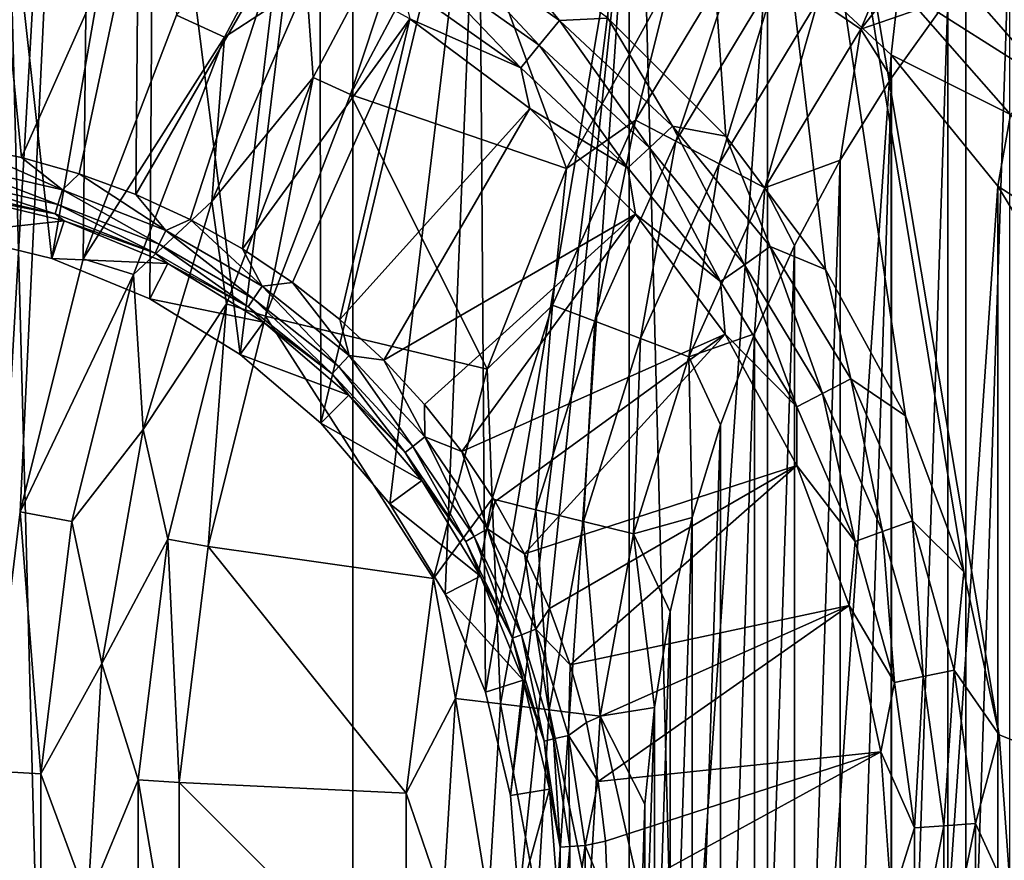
# Model space of a CAD drawing. Header units: millimetres. Extents: x -60 to 60, y -60 to 60.
# Tile 287 of 367: x 43.27 to 46.19, y 0.12 to 2.61. Entities that reach past the tile are written whole.
import ezdxf

# ---------------------------------------------------------------- set-up
doc = ezdxf.new("R2010")
doc.units = ezdxf.units.MM
doc.header["$LTSCALE"] = 81.481481
for name, color, linetype in [('130', 7, 'CONTINUOUS'), ('136', 7, 'CONTINUOUS'), ('159', 7, 'CONTINUOUS'), ('165', 7, 'CONTINUOUS'), ('209', 7, 'CONTINUOUS'), ('229', 7, 'CONTINUOUS'), ('244', 7, 'CONTINUOUS'), ('257', 7, 'CONTINUOUS'), ('295', 7, 'CONTINUOUS'), ('301', 7, 'CONTINUOUS'), ('42', 7, 'CONTINUOUS'), ('5', 7, 'CONTINUOUS'), ('87', 7, 'CONTINUOUS')]:
    doc.layers.add(name, color=color, linetype=linetype)

msp = doc.modelspace()

# ---------------------------------------------------------------- linework, layer by layer
at = {"layer": '130', "color": 7, "linetype": 'Continuous', "true_color": 0xf5f5f5}
for points in [[(43.2784, 2.2009, 1.0134), (43.1917, 3.072, 1.8536), (43.1041, 2.2355, 1.0134), (43.2784, 2.2009, 1.0134)], [(43.6244, 2.9778, 1.8536), (43.1917, 3.072, 1.8536), (43.2784, 2.2009, 1.0134), (43.6244, 2.9778, 1.8536)], [(43.4494, 2.1526, 1.0134), (43.6244, 2.9778, 1.8536), (43.2784, 2.2009, 1.0134), (43.4494, 2.1526, 1.0134)], [(43.6162, 2.0911, 1.0134), (43.6244, 2.9778, 1.8536), (43.4494, 2.1526, 1.0134), (43.6162, 2.0911, 1.0134)], [(44.0393, 2.8231, 1.8536), (43.6244, 2.9778, 1.8536), (43.6162, 2.0911, 1.0134), (44.0393, 2.8231, 1.8536)], [(43.7776, 2.0167, 1.0134), (44.0393, 2.8231, 1.8536), (43.6162, 2.0911, 1.0134), (43.7776, 2.0167, 1.0134)], [(43.9326, 1.9299, 1.0134), (44.0393, 2.8231, 1.8536), (43.7776, 2.0167, 1.0134), (43.9326, 1.9299, 1.0134)], [(44.4279, 2.6109, 1.8536), (44.0393, 2.8231, 1.8536), (43.9326, 1.9299, 1.0134), (44.4279, 2.6109, 1.8536)], [(44.0804, 1.8311, 1.0134), (44.4279, 2.6109, 1.8536), (43.9326, 1.9299, 1.0134), (44.0804, 1.8311, 1.0134)], [(44.22, 1.7211, 1.0134), (44.4279, 2.6109, 1.8536), (44.0804, 1.8311, 1.0134), (44.22, 1.7211, 1.0134)], [(44.7824, 2.3455, 1.8536), (44.4279, 2.6109, 1.8536), (44.22, 1.7211, 1.0134), (44.7824, 2.3455, 1.8536)], [(44.3505, 1.6005, 1.0134), (44.7824, 2.3455, 1.8536), (44.22, 1.7211, 1.0134), (44.3505, 1.6005, 1.0134)], [(45.0955, 2.0324, 1.8536), (44.7824, 2.3455, 1.8536), (44.3505, 1.6005, 1.0134), (45.0955, 2.0324, 1.8536)], [(44.4711, 1.47, 1.0134), (45.0955, 2.0324, 1.8536), (44.3505, 1.6005, 1.0134), (44.4711, 1.47, 1.0134)], [(44.5811, 1.3304, 1.0134), (45.0955, 2.0324, 1.8536), (44.4711, 1.47, 1.0134), (44.5811, 1.3304, 1.0134)], [(45.3609, 1.6779, 1.8536), (45.0955, 2.0324, 1.8536), (44.5811, 1.3304, 1.0134), (45.3609, 1.6779, 1.8536)], [(44.6799, 1.1826, 1.0134), (45.3609, 1.6779, 1.8536), (44.5811, 1.3304, 1.0134), (44.6799, 1.1826, 1.0134)], [(44.7667, 1.0276, 1.0134), (45.3609, 1.6779, 1.8536), (44.6799, 1.1826, 1.0134), (44.7667, 1.0276, 1.0134)], [(45.5731, 1.2893, 1.8536), (45.3609, 1.6779, 1.8536), (44.7667, 1.0276, 1.0134), (45.5731, 1.2893, 1.8536)], [(44.8411, 0.8662, 1.0134), (45.5731, 1.2893, 1.8536), (44.7667, 1.0276, 1.0134), (44.8411, 0.8662, 1.0134)], [(44.9026, 0.6994, 1.0134), (45.5731, 1.2893, 1.8536), (44.8411, 0.8662, 1.0134), (44.9026, 0.6994, 1.0134)], [(45.7278, 0.8744, 1.8536), (45.5731, 1.2893, 1.8536), (44.9026, 0.6994, 1.0134), (45.7278, 0.8744, 1.8536)], [(44.9509, 0.5284, 1.0134), (45.7278, 0.8744, 1.8536), (44.9026, 0.6994, 1.0134), (44.9509, 0.5284, 1.0134)], [(44.9855, 0.3541, 1.0134), (45.7278, 0.8744, 1.8536), (44.9509, 0.5284, 1.0134), (44.9855, 0.3541, 1.0134)], [(45.822, 0.4417, 1.8536), (45.7278, 0.8744, 1.8536), (44.9855, 0.3541, 1.0134), (45.822, 0.4417, 1.8536)], [(45.0064, 0.1776, 1.0134), (45.822, 0.4417, 1.8536), (44.9855, 0.3541, 1.0134), (45.0064, 0.1776, 1.0134)], [(45.0134, 0, 1.0134), (45.822, 0.4417, 1.8536), (45.0064, 0.1776, 1.0134), (45.0134, 0, 1.0134)], [(45.8536, 0, 1.8536), (45.822, 0.4417, 1.8536), (45.0134, 0, 1.0134), (45.8536, 0, 1.8536)]]:
    msp.add_3dface(points, dxfattribs=at)
at = {"layer": '136', "color": 7, "linetype": 'Continuous', "true_color": 0xf5f5f5}
for points in [[(43.0812, 2.0911, 0.6729), (43.0629, 1.9754, -3.8), (43.4042, 2.0135, 0.6729), (43.0812, 2.0911, 0.6729)], [(43.0629, 1.9754, -3.8), (43.368, 1.9021, -3.8), (43.4042, 2.0135, 0.6729), (43.0629, 1.9754, -3.8)], [(43.4042, 2.0135, 0.6729), (43.368, 1.9021, -3.8), (43.7112, 1.8864, 0.6729), (43.4042, 2.0135, 0.6729)], [(43.368, 1.9021, -3.8), (43.658, 1.782, -3.8), (43.7112, 1.8864, 0.6729), (43.368, 1.9021, -3.8)], [(43.7112, 1.8864, 0.6729), (43.658, 1.782, -3.8), (43.9944, 1.7128, 0.6729), (43.7112, 1.8864, 0.6729)], [(43.658, 1.782, -3.8), (43.9256, 1.618, -3.8), (43.9944, 1.7128, 0.6729), (43.658, 1.782, -3.8)], [(43.9944, 1.7128, 0.6729), (43.9256, 1.618, -3.8), (44.247, 1.497, 0.6729), (43.9944, 1.7128, 0.6729)], [(43.9256, 1.618, -3.8), (44.1642, 1.4142, -3.8), (44.247, 1.497, 0.6729), (43.9256, 1.618, -3.8)], [(44.247, 1.497, 0.6729), (44.1642, 1.4142, -3.8), (44.4628, 1.2444, 0.6729), (44.247, 1.497, 0.6729)], [(44.1642, 1.4142, -3.8), (44.368, 1.1756, -3.8), (44.4628, 1.2444, 0.6729), (44.1642, 1.4142, -3.8)], [(44.4628, 1.2444, 0.6729), (44.368, 1.1756, -3.8), (44.6364, 0.9612, 0.6729), (44.4628, 1.2444, 0.6729)], [(44.368, 1.1756, -3.8), (44.532, 0.908, -3.8), (44.6364, 0.9612, 0.6729), (44.368, 1.1756, -3.8)], [(44.6364, 0.9612, 0.6729), (44.532, 0.908, -3.8), (44.7635, 0.6542, 0.6729), (44.6364, 0.9612, 0.6729)], [(44.532, 0.908, -3.8), (44.6521, 0.618, -3.8), (44.7635, 0.6542, 0.6729), (44.532, 0.908, -3.8)], [(44.6521, 0.618, -3.8), (44.7254, 0.3129, -3.8), (44.7635, 0.6542, 0.6729), (44.6521, 0.618, -3.8)], [(44.7635, 0.6542, 0.6729), (44.7254, 0.3129, -3.8), (44.8411, 0.3312, 0.6729), (44.7635, 0.6542, 0.6729)], [(44.7254, 0.3129, -3.8), (44.75, 0, -3.8), (44.8411, 0.3312, 0.6729), (44.7254, 0.3129, -3.8)], [(44.8411, 0.3312, 0.6729), (44.75, 0, -3.8), (44.8671, 0, 0.6729), (44.8411, 0.3312, 0.6729)]]:
    msp.add_3dface(points, dxfattribs=at)
at = {"layer": '159', "color": 7, "linetype": 'Continuous', "true_color": 0xf5f5f5}
for points in [[(44.8702, 2.606, 1.9904), (44.6189, 2.9084, 2), (44.4956, 2.8705, 1.9904), (44.8702, 2.606, 1.9904)], [(45.0138, 2.6128, 2), (44.6189, 2.9084, 2), (44.8702, 2.606, 1.9904), (45.0138, 2.6128, 2)], [(44.8109, 2.5332, 1.9619), (44.4956, 2.8705, 1.9904), (44.4468, 2.7903, 1.9619), (44.8109, 2.5332, 1.9619)], [(44.8702, 2.606, 1.9904), (44.4956, 2.8705, 1.9904), (44.8109, 2.5332, 1.9619), (44.8702, 2.606, 1.9904)], [(44.7563, 2.4661, 1.9156), (44.4468, 2.7903, 1.9619), (44.4018, 2.7163, 1.9156), (44.7563, 2.4661, 1.9156)], [(44.8109, 2.5332, 1.9619), (44.4468, 2.7903, 1.9619), (44.7563, 2.4661, 1.9156), (44.8109, 2.5332, 1.9619)], [(44.4279, 2.6109, 1.8536), (44.7563, 2.4661, 1.9156), (44.4018, 2.7163, 1.9156), (44.4279, 2.6109, 1.8536)], [(44.4279, 2.6109, 1.8536), (44.7824, 2.3455, 1.8536), (44.7563, 2.4661, 1.9156), (44.4279, 2.6109, 1.8536)], [(45.1367, 2.229, 1.9619), (44.8702, 2.606, 1.9904), (44.8109, 2.5332, 1.9619), (45.1367, 2.229, 1.9619)], [(45.2053, 2.2931, 1.9904), (45.0138, 2.6128, 2), (44.8702, 2.606, 1.9904), (45.2053, 2.2931, 1.9904)], [(45.2053, 2.2931, 1.9904), (44.8702, 2.606, 1.9904), (45.1367, 2.229, 1.9619), (45.2053, 2.2931, 1.9904)], [(45.3627, 2.264, 2), (45.0138, 2.6128, 2), (45.2053, 2.2931, 1.9904), (45.3627, 2.264, 2)], [(45.0734, 2.1699, 1.9156), (44.8109, 2.5332, 1.9619), (44.7563, 2.4661, 1.9156), (45.0734, 2.1699, 1.9156)], [(45.1367, 2.229, 1.9619), (44.8109, 2.5332, 1.9619), (45.0734, 2.1699, 1.9156), (45.1367, 2.229, 1.9619)], [(44.7824, 2.3455, 1.8536), (45.0734, 2.1699, 1.9156), (44.7563, 2.4661, 1.9156), (44.7824, 2.3455, 1.8536)], [(44.7824, 2.3455, 1.8536), (45.0955, 2.0324, 1.8536), (45.0734, 2.1699, 1.9156), (44.7824, 2.3455, 1.8536)], [(45.418, 1.8833, 1.9619), (45.2053, 2.2931, 1.9904), (45.1367, 2.229, 1.9619), (45.418, 1.8833, 1.9619)], [(45.4947, 1.9374, 1.9904), (45.3627, 2.264, 2), (45.2053, 2.2931, 1.9904), (45.4947, 1.9374, 1.9904)], [(45.4947, 1.9374, 1.9904), (45.2053, 2.2931, 1.9904), (45.418, 1.8833, 1.9619), (45.4947, 1.9374, 1.9904)], [(45.6583, 1.8691, 2), (45.3627, 2.264, 2), (45.4947, 1.9374, 1.9904), (45.6583, 1.8691, 2)], [(45.3473, 1.8334, 1.9156), (45.1367, 2.229, 1.9619), (45.0734, 2.1699, 1.9156), (45.3473, 1.8334, 1.9156)], [(45.418, 1.8833, 1.9619), (45.1367, 2.229, 1.9619), (45.3473, 1.8334, 1.9156), (45.418, 1.8833, 1.9619)], [(45.0955, 2.0324, 1.8536), (45.3473, 1.8334, 1.9156), (45.0734, 2.1699, 1.9156), (45.0955, 2.0324, 1.8536)], [(45.0955, 2.0324, 1.8536), (45.3609, 1.6779, 1.8536), (45.3473, 1.8334, 1.9156), (45.0955, 2.0324, 1.8536)], [(45.6495, 1.5024, 1.9619), (45.4947, 1.9374, 1.9904), (45.418, 1.8833, 1.9619), (45.6495, 1.5024, 1.9619)], [(45.7329, 1.5456, 1.9904), (45.6583, 1.8691, 2), (45.4947, 1.9374, 1.9904), (45.7329, 1.5456, 1.9904)], [(45.7329, 1.5456, 1.9904), (45.4947, 1.9374, 1.9904), (45.6495, 1.5024, 1.9619), (45.7329, 1.5456, 1.9904)], [(45.5727, 1.4626, 1.9156), (45.418, 1.8833, 1.9619), (45.3473, 1.8334, 1.9156), (45.5727, 1.4626, 1.9156)], [(45.6495, 1.5024, 1.9619), (45.418, 1.8833, 1.9619), (45.5727, 1.4626, 1.9156), (45.6495, 1.5024, 1.9619)], [(45.8947, 1.4362, 2), (45.6583, 1.8691, 2), (45.7329, 1.5456, 1.9904), (45.8947, 1.4362, 2)], [(45.3609, 1.6779, 1.8536), (45.5727, 1.4626, 1.9156), (45.3473, 1.8334, 1.9156), (45.3609, 1.6779, 1.8536)], [(45.3609, 1.6779, 1.8536), (45.5731, 1.2893, 1.8536), (45.5727, 1.4626, 1.9156), (45.3609, 1.6779, 1.8536)], [(45.8271, 1.0936, 1.9619), (45.7329, 1.5456, 1.9904), (45.6495, 1.5024, 1.9619), (45.8271, 1.0936, 1.9619)], [(45.9156, 1.125, 1.9904), (45.8947, 1.4362, 2), (45.7329, 1.5456, 1.9904), (45.9156, 1.125, 1.9904)], [(45.9156, 1.125, 1.9904), (45.7329, 1.5456, 1.9904), (45.8271, 1.0936, 1.9619), (45.9156, 1.125, 1.9904)], [(45.7456, 1.0646, 1.9156), (45.6495, 1.5024, 1.9619), (45.5727, 1.4626, 1.9156), (45.7456, 1.0646, 1.9156)], [(45.8271, 1.0936, 1.9619), (45.6495, 1.5024, 1.9619), (45.7456, 1.0646, 1.9156), (45.8271, 1.0936, 1.9619)], [(45.5731, 1.2893, 1.8536), (45.7456, 1.0646, 1.9156), (45.5727, 1.4626, 1.9156), (45.5731, 1.2893, 1.8536)], [(46.0671, 0.974, 2), (45.8947, 1.4362, 2), (45.9156, 1.125, 1.9904), (46.0671, 0.974, 2)], [(45.5731, 1.2893, 1.8536), (45.7278, 0.8744, 1.8536), (45.7456, 1.0646, 1.9156), (45.5731, 1.2893, 1.8536)], [(45.9474, 0.6644, 1.9619), (45.9156, 1.125, 1.9904), (45.8271, 1.0936, 1.9619), (45.9474, 0.6644, 1.9619)], [(46.0393, 0.6835, 1.9904), (46.0671, 0.974, 2), (45.9156, 1.125, 1.9904), (46.0393, 0.6835, 1.9904)], [(46.0393, 0.6835, 1.9904), (45.9156, 1.125, 1.9904), (45.9474, 0.6644, 1.9619), (46.0393, 0.6835, 1.9904)], [(45.8627, 0.6468, 1.9156), (45.8271, 1.0936, 1.9619), (45.7456, 1.0646, 1.9156), (45.8627, 0.6468, 1.9156)], [(45.9474, 0.6644, 1.9619), (45.8271, 1.0936, 1.9619), (45.8627, 0.6468, 1.9156), (45.9474, 0.6644, 1.9619)], [(45.7278, 0.8744, 1.8536), (45.8627, 0.6468, 1.9156), (45.7456, 1.0646, 1.9156), (45.7278, 0.8744, 1.8536)], [(46.1719, 0.492, 2), (46.0671, 0.974, 2), (46.0393, 0.6835, 1.9904), (46.1719, 0.492, 2)], [(45.7278, 0.8744, 1.8536), (45.822, 0.4417, 1.8536), (45.8627, 0.6468, 1.9156), (45.7278, 0.8744, 1.8536)], [(46.0081, 0.2229, 1.9619), (46.0393, 0.6835, 1.9904), (45.9474, 0.6644, 1.9619), (46.0081, 0.2229, 1.9619)], [(46.1017, 0.2293, 1.9904), (46.0393, 0.6835, 1.9904), (46.0081, 0.2229, 1.9619), (46.1017, 0.2293, 1.9904)], [(46.1017, 0.2293, 1.9904), (46.1719, 0.492, 2), (46.0393, 0.6835, 1.9904), (46.1017, 0.2293, 1.9904)], [(45.822, 0.4417, 1.8536), (45.9217, 0.217, 1.9156), (45.8627, 0.6468, 1.9156), (45.822, 0.4417, 1.8536)], [(45.9217, 0.217, 1.9156), (45.9474, 0.6644, 1.9619), (45.8627, 0.6468, 1.9156), (45.9217, 0.217, 1.9156)], [(46.0081, 0.2229, 1.9619), (45.9474, 0.6644, 1.9619), (45.9217, 0.217, 1.9156), (46.0081, 0.2229, 1.9619)], [(46.2071, 0, 2), (46.1719, 0.492, 2), (46.1017, 0.2293, 1.9904), (46.2071, 0, 2)], [(45.822, 0.4417, 1.8536), (45.8536, 0, 1.8536), (45.9217, 0.217, 1.9156), (45.822, 0.4417, 1.8536)], [(45.8536, 0, 1.8536), (45.9217, -0.217, 1.9156), (45.9217, 0.217, 1.9156), (45.8536, 0, 1.8536)], [(45.9217, -0.217, 1.9156), (46.0081, 0.2229, 1.9619), (45.9217, 0.217, 1.9156), (45.9217, -0.217, 1.9156)], [(46.0081, -0.2229, 1.9619), (46.0081, 0.2229, 1.9619), (45.9217, -0.217, 1.9156), (46.0081, -0.2229, 1.9619)], [(46.1017, -0.2293, 1.9904), (46.1017, 0.2293, 1.9904), (46.0081, -0.2229, 1.9619), (46.1017, -0.2293, 1.9904)], [(46.0081, -0.2229, 1.9619), (46.1017, 0.2293, 1.9904), (46.0081, 0.2229, 1.9619), (46.0081, -0.2229, 1.9619)], [(46.1017, -0.2293, 1.9904), (46.2071, 0, 2), (46.1017, 0.2293, 1.9904), (46.1017, -0.2293, 1.9904)]]:
    msp.add_3dface(points, dxfattribs=at)
at = {"layer": '165', "color": 7, "linetype": 'Continuous', "true_color": 0xf5f5f5}
for points in [[(43.1041, 2.2355, 1.0134), (43.0783, 2.1784, 0.9404), (43.3994, 2.1052, 0.9404), (43.1041, 2.2355, 1.0134)], [(43.2784, 2.2009, 1.0134), (43.1041, 2.2355, 1.0134), (43.3994, 2.1052, 0.9404), (43.2784, 2.2009, 1.0134)], [(43.4494, 2.1526, 1.0134), (43.2784, 2.2009, 1.0134), (43.3994, 2.1052, 0.9404), (43.4494, 2.1526, 1.0134)], [(43.0716, 2.1334, 0.8571), (43.3859, 2.0617, 0.8571), (43.0783, 2.1784, 0.9404), (43.0716, 2.1334, 0.8571)], [(43.0783, 2.1784, 0.9404), (43.3859, 2.0617, 0.8571), (43.3994, 2.1052, 0.9404), (43.0783, 2.1784, 0.9404)], [(43.0672, 2.1048, 0.7668), (43.3774, 2.034, 0.7668), (43.0716, 2.1334, 0.8571), (43.0672, 2.1048, 0.7668)], [(43.0716, 2.1334, 0.8571), (43.3774, 2.034, 0.7668), (43.3859, 2.0617, 0.8571), (43.0716, 2.1334, 0.8571)], [(43.4494, 2.1526, 1.0134), (43.3994, 2.1052, 0.9404), (43.7059, 1.9849, 0.9404), (43.4494, 2.1526, 1.0134)], [(43.6162, 2.0911, 1.0134), (43.4494, 2.1526, 1.0134), (43.7059, 1.9849, 0.9404), (43.6162, 2.0911, 1.0134)], [(43.0672, 2.1048, 0.7668), (43.0812, 2.0911, 0.6729), (43.3774, 2.034, 0.7668), (43.0672, 2.1048, 0.7668)], [(43.3859, 2.0617, 0.8571), (43.6861, 1.9439, 0.8571), (43.3994, 2.1052, 0.9404), (43.3859, 2.0617, 0.8571)], [(43.3994, 2.1052, 0.9404), (43.6861, 1.9439, 0.8571), (43.7059, 1.9849, 0.9404), (43.3994, 2.1052, 0.9404)], [(43.0812, 2.0911, 0.6729), (43.4042, 2.0135, 0.6729), (43.3774, 2.034, 0.7668), (43.0812, 2.0911, 0.6729)], [(43.7776, 2.0167, 1.0134), (43.6162, 2.0911, 1.0134), (43.7059, 1.9849, 0.9404), (43.7776, 2.0167, 1.0134)], [(43.3774, 2.034, 0.7668), (43.6735, 1.9177, 0.7668), (43.3859, 2.0617, 0.8571), (43.3774, 2.034, 0.7668)], [(43.3859, 2.0617, 0.8571), (43.6735, 1.9177, 0.7668), (43.6861, 1.9439, 0.8571), (43.3859, 2.0617, 0.8571)], [(43.3774, 2.034, 0.7668), (43.4042, 2.0135, 0.6729), (43.6735, 1.9177, 0.7668), (43.3774, 2.034, 0.7668)], [(43.4042, 2.0135, 0.6729), (43.7112, 1.8864, 0.6729), (43.6735, 1.9177, 0.7668), (43.4042, 2.0135, 0.6729)], [(43.7776, 2.0167, 1.0134), (43.7059, 1.9849, 0.9404), (43.991, 1.8202, 0.9404), (43.7776, 2.0167, 1.0134)], [(43.9326, 1.9299, 1.0134), (43.7776, 2.0167, 1.0134), (43.991, 1.8202, 0.9404), (43.9326, 1.9299, 1.0134)], [(43.6861, 1.9439, 0.8571), (43.9654, 1.7826, 0.8571), (43.7059, 1.9849, 0.9404), (43.6861, 1.9439, 0.8571)], [(43.7059, 1.9849, 0.9404), (43.9654, 1.7826, 0.8571), (43.991, 1.8202, 0.9404), (43.7059, 1.9849, 0.9404)], [(43.6735, 1.9177, 0.7668), (43.949, 1.7587, 0.7668), (43.6861, 1.9439, 0.8571), (43.6735, 1.9177, 0.7668)], [(43.6861, 1.9439, 0.8571), (43.949, 1.7587, 0.7668), (43.9654, 1.7826, 0.8571), (43.6861, 1.9439, 0.8571)], [(44.0804, 1.8311, 1.0134), (43.9326, 1.9299, 1.0134), (43.991, 1.8202, 0.9404), (44.0804, 1.8311, 1.0134)], [(43.6735, 1.9177, 0.7668), (43.7112, 1.8864, 0.6729), (43.949, 1.7587, 0.7668), (43.6735, 1.9177, 0.7668)], [(43.7112, 1.8864, 0.6729), (43.9944, 1.7128, 0.6729), (43.949, 1.7587, 0.7668), (43.7112, 1.8864, 0.6729)], [(43.9654, 1.7826, 0.8571), (44.2175, 1.5816, 0.8571), (43.991, 1.8202, 0.9404), (43.9654, 1.7826, 0.8571)], [(44.0804, 1.8311, 1.0134), (43.991, 1.8202, 0.9404), (44.2485, 1.6149, 0.9404), (44.0804, 1.8311, 1.0134)], [(43.991, 1.8202, 0.9404), (44.2175, 1.5816, 0.8571), (44.2485, 1.6149, 0.9404), (43.991, 1.8202, 0.9404)], [(44.22, 1.7211, 1.0134), (44.0804, 1.8311, 1.0134), (44.2485, 1.6149, 0.9404), (44.22, 1.7211, 1.0134)], [(43.949, 1.7587, 0.7668), (44.1978, 1.5603, 0.7668), (43.9654, 1.7826, 0.8571), (43.949, 1.7587, 0.7668)], [(43.9654, 1.7826, 0.8571), (44.1978, 1.5603, 0.7668), (44.2175, 1.5816, 0.8571), (43.9654, 1.7826, 0.8571)], [(43.949, 1.7587, 0.7668), (43.9944, 1.7128, 0.6729), (44.1978, 1.5603, 0.7668), (43.949, 1.7587, 0.7668)], [(44.3505, 1.6005, 1.0134), (44.22, 1.7211, 1.0134), (44.2485, 1.6149, 0.9404), (44.3505, 1.6005, 1.0134)], [(43.9944, 1.7128, 0.6729), (44.247, 1.497, 0.6729), (44.1978, 1.5603, 0.7668), (43.9944, 1.7128, 0.6729)], [(44.2175, 1.5816, 0.8571), (44.4368, 1.3452, 0.8571), (44.2485, 1.6149, 0.9404), (44.2175, 1.5816, 0.8571)], [(44.3505, 1.6005, 1.0134), (44.2485, 1.6149, 0.9404), (44.4724, 1.3736, 0.9404), (44.3505, 1.6005, 1.0134)], [(44.2485, 1.6149, 0.9404), (44.4368, 1.3452, 0.8571), (44.4724, 1.3736, 0.9404), (44.2485, 1.6149, 0.9404)], [(44.1978, 1.5603, 0.7668), (44.4142, 1.3271, 0.7668), (44.2175, 1.5816, 0.8571), (44.1978, 1.5603, 0.7668)], [(44.2175, 1.5816, 0.8571), (44.4142, 1.3271, 0.7668), (44.4368, 1.3452, 0.8571), (44.2175, 1.5816, 0.8571)], [(44.4711, 1.47, 1.0134), (44.3505, 1.6005, 1.0134), (44.4724, 1.3736, 0.9404), (44.4711, 1.47, 1.0134)], [(44.1978, 1.5603, 0.7668), (44.247, 1.497, 0.6729), (44.4142, 1.3271, 0.7668), (44.1978, 1.5603, 0.7668)], [(44.247, 1.497, 0.6729), (44.4628, 1.2444, 0.6729), (44.4142, 1.3271, 0.7668), (44.247, 1.497, 0.6729)], [(44.5811, 1.3304, 1.0134), (44.4711, 1.47, 1.0134), (44.4724, 1.3736, 0.9404), (44.5811, 1.3304, 1.0134)], [(44.4368, 1.3452, 0.8571), (44.6185, 1.0788, 0.8571), (44.4724, 1.3736, 0.9404), (44.4368, 1.3452, 0.8571)], [(44.5811, 1.3304, 1.0134), (44.4724, 1.3736, 0.9404), (44.6579, 1.1015, 0.9404), (44.5811, 1.3304, 1.0134)], [(44.4724, 1.3736, 0.9404), (44.6185, 1.0788, 0.8571), (44.6579, 1.1015, 0.9404), (44.4724, 1.3736, 0.9404)], [(44.4142, 1.3271, 0.7668), (44.5934, 1.0643, 0.7668), (44.4368, 1.3452, 0.8571), (44.4142, 1.3271, 0.7668)], [(44.4368, 1.3452, 0.8571), (44.5934, 1.0643, 0.7668), (44.6185, 1.0788, 0.8571), (44.4368, 1.3452, 0.8571)], [(44.4142, 1.3271, 0.7668), (44.4628, 1.2444, 0.6729), (44.5934, 1.0643, 0.7668), (44.4142, 1.3271, 0.7668)], [(44.6799, 1.1826, 1.0134), (44.5811, 1.3304, 1.0134), (44.6579, 1.1015, 0.9404), (44.6799, 1.1826, 1.0134)], [(44.4628, 1.2444, 0.6729), (44.6364, 0.9612, 0.6729), (44.5934, 1.0643, 0.7668), (44.4628, 1.2444, 0.6729)], [(44.7667, 1.0276, 1.0134), (44.6799, 1.1826, 1.0134), (44.6579, 1.1015, 0.9404), (44.7667, 1.0276, 1.0134)], [(44.5934, 1.0643, 0.7668), (44.7314, 0.7776, 0.7668), (44.6185, 1.0788, 0.8571), (44.5934, 1.0643, 0.7668)], [(44.6185, 1.0788, 0.8571), (44.7584, 0.7882, 0.8571), (44.6579, 1.1015, 0.9404), (44.6185, 1.0788, 0.8571)], [(44.6185, 1.0788, 0.8571), (44.7314, 0.7776, 0.7668), (44.7584, 0.7882, 0.8571), (44.6185, 1.0788, 0.8571)], [(44.7667, 1.0276, 1.0134), (44.6579, 1.1015, 0.9404), (44.8008, 0.8049, 0.9404), (44.7667, 1.0276, 1.0134)], [(44.6579, 1.1015, 0.9404), (44.7584, 0.7882, 0.8571), (44.8008, 0.8049, 0.9404), (44.6579, 1.1015, 0.9404)], [(44.5934, 1.0643, 0.7668), (44.6364, 0.9612, 0.6729), (44.7314, 0.7776, 0.7668), (44.5934, 1.0643, 0.7668)], [(44.8411, 0.8662, 1.0134), (44.7667, 1.0276, 1.0134), (44.8008, 0.8049, 0.9404), (44.8411, 0.8662, 1.0134)], [(44.6364, 0.9612, 0.6729), (44.7635, 0.6542, 0.6729), (44.7314, 0.7776, 0.7668), (44.6364, 0.9612, 0.6729)], [(44.9026, 0.6994, 1.0134), (44.8411, 0.8662, 1.0134), (44.8008, 0.8049, 0.9404), (44.9026, 0.6994, 1.0134)], [(44.7314, 0.7776, 0.7668), (44.8252, 0.4736, 0.7668), (44.7584, 0.7882, 0.8571), (44.7314, 0.7776, 0.7668)], [(44.7584, 0.7882, 0.8571), (44.8534, 0.4801, 0.8571), (44.8008, 0.8049, 0.9404), (44.7584, 0.7882, 0.8571)], [(44.7584, 0.7882, 0.8571), (44.8252, 0.4736, 0.7668), (44.8534, 0.4801, 0.8571), (44.7584, 0.7882, 0.8571)], [(44.9026, 0.6994, 1.0134), (44.8008, 0.8049, 0.9404), (44.8978, 0.4902, 0.9404), (44.9026, 0.6994, 1.0134)], [(44.8008, 0.8049, 0.9404), (44.8534, 0.4801, 0.8571), (44.8978, 0.4902, 0.9404), (44.8008, 0.8049, 0.9404)], [(44.7314, 0.7776, 0.7668), (44.7635, 0.6542, 0.6729), (44.8252, 0.4736, 0.7668), (44.7314, 0.7776, 0.7668)], [(44.9509, 0.5284, 1.0134), (44.9026, 0.6994, 1.0134), (44.8978, 0.4902, 0.9404), (44.9509, 0.5284, 1.0134)], [(44.7635, 0.6542, 0.6729), (44.8411, 0.3312, 0.6729), (44.8252, 0.4736, 0.7668), (44.7635, 0.6542, 0.6729)], [(44.9855, 0.3541, 1.0134), (44.9509, 0.5284, 1.0134), (44.8978, 0.4902, 0.9404), (44.9855, 0.3541, 1.0134)], [(44.8252, 0.4736, 0.7668), (44.8726, 0.1591, 0.7668), (44.8534, 0.4801, 0.8571), (44.8252, 0.4736, 0.7668)], [(44.8252, 0.4736, 0.7668), (44.8411, 0.3312, 0.6729), (44.8726, 0.1591, 0.7668), (44.8252, 0.4736, 0.7668)], [(44.8534, 0.4801, 0.8571), (44.9015, 0.1612, 0.8571), (44.8978, 0.4902, 0.9404), (44.8534, 0.4801, 0.8571)], [(44.8534, 0.4801, 0.8571), (44.8726, 0.1591, 0.7668), (44.9015, 0.1612, 0.8571), (44.8534, 0.4801, 0.8571)], [(44.9855, 0.3541, 1.0134), (44.8978, 0.4902, 0.9404), (44.9469, 0.1646, 0.9404), (44.9855, 0.3541, 1.0134)], [(44.8978, 0.4902, 0.9404), (44.9015, 0.1612, 0.8571), (44.9469, 0.1646, 0.9404), (44.8978, 0.4902, 0.9404)], [(45.0064, 0.1776, 1.0134), (44.9855, 0.3541, 1.0134), (44.9469, 0.1646, 0.9404), (45.0064, 0.1776, 1.0134)], [(44.8411, 0.3312, 0.6729), (44.8671, 0, 0.6729), (44.8726, 0.1591, 0.7668), (44.8411, 0.3312, 0.6729)], [(45.0134, 0, 1.0134), (45.0064, 0.1776, 1.0134), (44.9469, 0.1646, 0.9404), (45.0134, 0, 1.0134)], [(44.8726, 0.1591, 0.7668), (44.8671, 0, 0.6729), (44.8726, -0.1591, 0.7668), (44.8726, 0.1591, 0.7668)], [(44.8726, 0.1591, 0.7668), (44.8726, -0.1591, 0.7668), (44.9015, 0.1612, 0.8571), (44.8726, 0.1591, 0.7668)], [(44.9015, 0.1612, 0.8571), (44.8726, -0.1591, 0.7668), (44.9015, -0.1612, 0.8571), (44.9015, 0.1612, 0.8571)], [(44.9469, 0.1646, 0.9404), (44.9015, -0.1612, 0.8571), (44.9469, -0.1646, 0.9404), (44.9469, 0.1646, 0.9404)], [(44.9015, 0.1612, 0.8571), (44.9015, -0.1612, 0.8571), (44.9469, 0.1646, 0.9404), (44.9015, 0.1612, 0.8571)], [(45.0134, 0, 1.0134), (44.9469, 0.1646, 0.9404), (44.9469, -0.1646, 0.9404), (45.0134, 0, 1.0134)]]:
    msp.add_3dface(points, dxfattribs=at)
at = {"layer": '209', "color": 151, "linetype": 'Continuous', "true_color": 0x7dbfed}
for points in [[(42.3223, 38.1068, 28.5), (44.2586, -35.8396, 28.5), (44.2586, 35.8396, 28.5), (42.3223, 38.1068, 28.5)], [(42.3223, -38.1068, 28.5), (44.2586, -35.8396, 28.5), (42.3223, 38.1068, 28.5), (42.3223, -38.1068, 28.5)], [(44.2586, 35.8396, 28.5), (46.0737, -33.4741, 28.5), (46.0737, 33.4741, 28.5), (44.2586, 35.8396, 28.5)], [(44.2586, -35.8396, 28.5), (46.0737, -33.4741, 28.5), (44.2586, 35.8396, 28.5), (44.2586, -35.8396, 28.5)], [(46.0737, 33.4741, 28.5), (47.7624, -31.017, 28.5), (47.7624, 31.017, 28.5), (46.0737, 33.4741, 28.5)], [(46.0737, -33.4741, 28.5), (47.7624, -31.017, 28.5), (46.0737, 33.4741, 28.5), (46.0737, -33.4741, 28.5)]]:
    msp.add_3dface(points, dxfattribs=at)
at = {"layer": '229', "color": 151, "linetype": 'Continuous', "true_color": 0x7dbfed}
for points in [[(46.0206, 2.67, 17.3), (46.2027, 2.8918, 17.3), (46.0206, -2.67, 17.3), (46.0206, 2.67, 17.3)], [(46.0206, -2.67, 17.3), (46.2027, 2.8918, 17.3), (46.2027, -2.8918, 17.3), (46.0206, -2.67, 17.3)], [(45.8534, 2.4367, 17.3), (46.0206, 2.67, 17.3), (45.8534, -2.4367, 17.3), (45.8534, 2.4367, 17.3)], [(45.8534, -2.4367, 17.3), (46.0206, 2.67, 17.3), (46.0206, -2.67, 17.3), (45.8534, -2.4367, 17.3)], [(45.7018, 2.193, 17.3), (45.8534, 2.4367, 17.3), (45.7018, -2.193, 17.3), (45.7018, 2.193, 17.3)], [(45.7018, -2.193, 17.3), (45.8534, 2.4367, 17.3), (45.8534, -2.4367, 17.3), (45.7018, -2.193, 17.3)], [(45.5665, 1.9398, 17.3), (45.7018, 2.193, 17.3), (45.5665, -1.9398, 17.3), (45.5665, 1.9398, 17.3)], [(45.5665, -1.9398, 17.3), (45.7018, 2.193, 17.3), (45.7018, -2.193, 17.3), (45.5665, -1.9398, 17.3)], [(45.4481, -1.6784, 17.3), (45.5665, 1.9398, 17.3), (45.5665, -1.9398, 17.3), (45.4481, -1.6784, 17.3)], [(45.4481, 1.6784, 17.3), (45.5665, 1.9398, 17.3), (45.4481, -1.6784, 17.3), (45.4481, 1.6784, 17.3)], [(45.347, 1.4098, 17.3), (45.4481, 1.6784, 17.3), (45.347, -1.4098, 17.3), (45.347, 1.4098, 17.3)], [(45.347, -1.4098, 17.3), (45.4481, 1.6784, 17.3), (45.4481, -1.6784, 17.3), (45.347, -1.4098, 17.3)], [(45.2637, 1.1352, 17.3), (45.347, 1.4098, 17.3), (45.2637, -1.1352, 17.3), (45.2637, 1.1352, 17.3)], [(45.2637, -1.1352, 17.3), (45.347, 1.4098, 17.3), (45.347, -1.4098, 17.3), (45.2637, -1.1352, 17.3)], [(45.1985, 0.8557, 17.3), (45.2637, 1.1352, 17.3), (45.1985, -0.8557, 17.3), (45.1985, 0.8557, 17.3)], [(45.1985, -0.8557, 17.3), (45.2637, 1.1352, 17.3), (45.2637, -1.1352, 17.3), (45.1985, -0.8557, 17.3)], [(45.1517, 0.5725, 17.3), (45.1985, 0.8557, 17.3), (45.1517, -0.5725, 17.3), (45.1517, 0.5725, 17.3)], [(45.1517, -0.5725, 17.3), (45.1985, 0.8557, 17.3), (45.1985, -0.8557, 17.3), (45.1517, -0.5725, 17.3)], [(45.1236, 0.2869, 17.3), (45.1517, 0.5725, 17.3), (45.1236, -0.2869, 17.3), (45.1236, 0.2869, 17.3)], [(45.1236, -0.2869, 17.3), (45.1517, 0.5725, 17.3), (45.1517, -0.5725, 17.3), (45.1236, -0.2869, 17.3)], [(45.1142, 0, 17.3), (45.1236, 0.2869, 17.3), (45.1236, -0.2869, 17.3), (45.1142, 0, 17.3)]]:
    msp.add_3dface(points, dxfattribs=at)
at = {"layer": '244', "color": 151, "linetype": 'Continuous', "true_color": 0x7dbfed}
for points in [[(44.5813, 3.0082, 18.2657), (44.8918, 2.1684, 17.5929), (44.2518, 2.3873, 18.2657), (44.5813, 3.0082, 18.2657)], [(45.1999, 2.7289, 17.5929), (44.8918, 2.1684, 17.5929), (44.5813, 3.0082, 18.2657), (45.1999, 2.7289, 17.5929)], [(44.2518, 2.3873, 18.2657), (44.6564, 1.5738, 17.5929), (44.0003, 1.731, 18.2657), (44.2518, 2.3873, 18.2657)], [(44.8918, 2.1684, 17.5929), (44.6564, 1.5738, 17.5929), (44.2518, 2.3873, 18.2657), (44.8918, 2.1684, 17.5929)], [(44.0003, 1.731, 18.2657), (44.4973, 0.9543, 17.5929), (43.8305, 1.049, 18.2657), (44.0003, 1.731, 18.2657)], [(44.6564, 1.5738, 17.5929), (44.4973, 0.9543, 17.5929), (44.0003, 1.731, 18.2657), (44.6564, 1.5738, 17.5929)], [(43.8305, 1.049, 18.2657), (44.4172, 0.3198, 17.5929), (43.745, 0.3514, 18.2657), (43.8305, 1.049, 18.2657)], [(44.4973, 0.9543, 17.5929), (44.4172, 0.3198, 17.5929), (43.8305, 1.049, 18.2657), (44.4973, 0.9543, 17.5929)], [(44.4172, 0.3198, 17.5929), (44.4172, -0.3198, 17.5929), (43.745, 0.3514, 18.2657), (44.4172, 0.3198, 17.5929)], [(43.745, 0.3514, 18.2657), (44.4172, -0.3198, 17.5929), (43.745, -0.3514, 18.2657), (43.745, 0.3514, 18.2657)]]:
    msp.add_3dface(points, dxfattribs=at)
at = {"layer": '257', "color": 151, "linetype": 'Continuous', "true_color": 0x7dbfed}
for points in [[(43.5063, 6.0608, 18.5), (43.1804, 0.3859, 18.5), (43.1431, 5.9596, 18.5), (43.5063, 6.0608, 18.5)], [(43.2743, 1.152, 18.5), (43.1804, 0.3859, 18.5), (43.5063, 6.0608, 18.5), (43.2743, 1.152, 18.5)], [(43.4607, 1.9009, 18.5), (43.2743, 1.152, 18.5), (43.5063, 6.0608, 18.5), (43.4607, 1.9009, 18.5)], [(43.7369, 2.6216, 18.5), (43.4607, 1.9009, 18.5), (43.5063, 6.0608, 18.5), (43.7369, 2.6216, 18.5)]]:
    msp.add_3dface(points, dxfattribs=at)
at = {"layer": '295', "color": 151, "linetype": 'Continuous', "true_color": 0x7dbfed}
for points in [[(43.8787, 2.5571, 18.4847), (43.7369, 2.6216, 18.5), (44.2316, 3.222, 18.4847), (43.8787, 2.5571, 18.4847)], [(43.8787, 2.5571, 18.4847), (44.2316, 3.222, 18.4847), (44.1214, 2.7157, 18.4392), (43.8787, 2.5571, 18.4847)], [(44.1414, 2.4375, 18.3652), (44.1214, 2.7157, 18.4392), (44.4778, 3.0714, 18.3652), (44.1414, 2.4375, 18.3652)], [(44.2518, 2.3873, 18.2657), (44.1414, 2.4375, 18.3652), (44.4778, 3.0714, 18.3652), (44.2518, 2.3873, 18.2657)], [(44.5813, 3.0082, 18.2657), (44.2518, 2.3873, 18.2657), (44.4778, 3.0714, 18.3652), (44.5813, 3.0082, 18.2657)], [(43.8413, 2.0699, 18.4392), (44.1214, 2.7157, 18.4392), (44.1414, 2.4375, 18.3652), (43.8413, 2.0699, 18.4392)], [(43.8413, 2.0699, 18.4392), (43.8787, 2.5571, 18.4847), (44.1214, 2.7157, 18.4392), (43.8413, 2.0699, 18.4392)], [(43.4607, 1.9009, 18.5), (43.7369, 2.6216, 18.5), (43.8787, 2.5571, 18.4847), (43.4607, 1.9009, 18.5)], [(43.6093, 1.8541, 18.4847), (43.4607, 1.9009, 18.5), (43.8787, 2.5571, 18.4847), (43.6093, 1.8541, 18.4847)], [(43.6093, 1.8541, 18.4847), (43.8787, 2.5571, 18.4847), (43.8413, 2.0699, 18.4392), (43.6093, 1.8541, 18.4847)], [(43.8847, 1.7674, 18.3652), (43.8413, 2.0699, 18.4392), (44.1414, 2.4375, 18.3652), (43.8847, 1.7674, 18.3652)], [(44.0003, 1.731, 18.2657), (43.8847, 1.7674, 18.3652), (44.1414, 2.4375, 18.3652), (44.0003, 1.731, 18.2657)], [(44.2518, 2.3873, 18.2657), (44.0003, 1.731, 18.2657), (44.1414, 2.4375, 18.3652), (44.2518, 2.3873, 18.2657)], [(43.6385, 1.3958, 18.4392), (43.6093, 1.8541, 18.4847), (43.8413, 2.0699, 18.4392), (43.6385, 1.3958, 18.4392)], [(43.6385, 1.3958, 18.4392), (43.8413, 2.0699, 18.4392), (43.8847, 1.7674, 18.3652), (43.6385, 1.3958, 18.4392)], [(43.2743, 1.152, 18.5), (43.4607, 1.9009, 18.5), (43.6093, 1.8541, 18.4847), (43.2743, 1.152, 18.5)], [(43.4275, 1.1236, 18.4847), (43.2743, 1.152, 18.5), (43.6093, 1.8541, 18.4847), (43.4275, 1.1236, 18.4847)], [(43.4275, 1.1236, 18.4847), (43.6093, 1.8541, 18.4847), (43.6385, 1.3958, 18.4392), (43.4275, 1.1236, 18.4847)], [(43.7113, 1.0711, 18.3652), (43.6385, 1.3958, 18.4392), (43.8847, 1.7674, 18.3652), (43.7113, 1.0711, 18.3652)], [(43.8305, 1.049, 18.2657), (43.7113, 1.0711, 18.3652), (43.8847, 1.7674, 18.3652), (43.8305, 1.049, 18.2657)], [(44.0003, 1.731, 18.2657), (43.8305, 1.049, 18.2657), (43.8847, 1.7674, 18.3652), (44.0003, 1.731, 18.2657)], [(43.5157, 0.7027, 18.4392), (43.4275, 1.1236, 18.4847), (43.6385, 1.3958, 18.4392), (43.5157, 0.7027, 18.4392)], [(43.5157, 0.7027, 18.4392), (43.6385, 1.3958, 18.4392), (43.7113, 1.0711, 18.3652), (43.5157, 0.7027, 18.4392)], [(43.1804, 0.3859, 18.5), (43.2743, 1.152, 18.5), (43.3359, 0.3764, 18.4847), (43.1804, 0.3859, 18.5)], [(43.3359, 0.3764, 18.4847), (43.2743, 1.152, 18.5), (43.4275, 1.1236, 18.4847), (43.3359, 0.3764, 18.4847)], [(43.3359, 0.3764, 18.4847), (43.4275, 1.1236, 18.4847), (43.5157, 0.7027, 18.4392), (43.3359, 0.3764, 18.4847)], [(43.624, 0.3588, 18.3652), (43.5157, 0.7027, 18.4392), (43.7113, 1.0711, 18.3652), (43.624, 0.3588, 18.3652)], [(43.745, 0.3514, 18.2657), (43.624, 0.3588, 18.3652), (43.7113, 1.0711, 18.3652), (43.745, 0.3514, 18.2657)], [(43.8305, 1.049, 18.2657), (43.745, 0.3514, 18.2657), (43.7113, 1.0711, 18.3652), (43.8305, 1.049, 18.2657)], [(43.4746, 0, 18.4392), (43.3359, 0.3764, 18.4847), (43.5157, 0.7027, 18.4392), (43.4746, 0, 18.4392)], [(43.4746, 0, 18.4392), (43.5157, 0.7027, 18.4392), (43.624, 0.3588, 18.3652), (43.4746, 0, 18.4392)], [(43.1804, -0.3859, 18.5), (43.1804, 0.3859, 18.5), (43.3359, -0.3764, 18.4847), (43.1804, -0.3859, 18.5)], [(43.3359, -0.3764, 18.4847), (43.1804, 0.3859, 18.5), (43.3359, 0.3764, 18.4847), (43.3359, -0.3764, 18.4847)], [(43.3359, -0.3764, 18.4847), (43.3359, 0.3764, 18.4847), (43.4746, 0, 18.4392), (43.3359, -0.3764, 18.4847)], [(43.624, -0.3588, 18.3652), (43.4746, 0, 18.4392), (43.624, 0.3588, 18.3652), (43.624, -0.3588, 18.3652)], [(43.745, 0.3514, 18.2657), (43.745, -0.3514, 18.2657), (43.624, 0.3588, 18.3652), (43.745, 0.3514, 18.2657)], [(43.745, -0.3514, 18.2657), (43.624, -0.3588, 18.3652), (43.624, 0.3588, 18.3652), (43.745, -0.3514, 18.2657)]]:
    msp.add_3dface(points, dxfattribs=at)
at = {"layer": '301', "color": 151, "linetype": 'Continuous', "true_color": 0x7dbfed}
for points in [[(45.9861, 3.113, 17.3488), (45.7622, 2.58, 17.3122), (45.6365, 2.6668, 17.3488), (45.9861, 3.113, 17.3488)], [(46.1004, 3.0117, 17.3122), (45.7622, 2.58, 17.3122), (45.9861, 3.113, 17.3488), (46.1004, 3.0117, 17.3122)], [(46.1004, 3.0117, 17.3122), (46.0206, 2.67, 17.3), (45.7622, 2.58, 17.3122), (46.1004, 3.0117, 17.3122)], [(45.1999, 2.7289, 17.5929), (45.4068, 2.8253, 17.491), (45.0961, 2.3113, 17.491), (45.1999, 2.7289, 17.5929)], [(45.4068, 2.8253, 17.491), (45.2147, 2.2491, 17.4089), (45.0961, 2.3113, 17.491), (45.4068, 2.8253, 17.491)], [(45.5171, 2.7492, 17.4089), (45.2147, 2.2491, 17.4089), (45.4068, 2.8253, 17.491), (45.5171, 2.7492, 17.4089)], [(45.5171, 2.7492, 17.4089), (45.3432, 2.1816, 17.3488), (45.2147, 2.2491, 17.4089), (45.5171, 2.7492, 17.4089)], [(45.6365, 2.6668, 17.3488), (45.3432, 2.1816, 17.3488), (45.5171, 2.7492, 17.4089), (45.6365, 2.6668, 17.3488)], [(44.8918, 2.1684, 17.5929), (45.1999, 2.7289, 17.5929), (45.0961, 2.3113, 17.491), (44.8918, 2.1684, 17.5929)], [(45.6365, 2.6668, 17.3488), (45.4785, 2.1107, 17.3122), (45.3432, 2.1816, 17.3488), (45.6365, 2.6668, 17.3488)], [(45.7622, 2.58, 17.3122), (45.4785, 2.1107, 17.3122), (45.6365, 2.6668, 17.3488), (45.7622, 2.58, 17.3122)], [(46.0206, 2.67, 17.3), (45.8534, 2.4367, 17.3), (45.7622, 2.58, 17.3122), (46.0206, 2.67, 17.3)], [(45.7622, 2.58, 17.3122), (45.7018, 2.193, 17.3), (45.4785, 2.1107, 17.3122), (45.7622, 2.58, 17.3122)], [(45.8534, 2.4367, 17.3), (45.7018, 2.193, 17.3), (45.7622, 2.58, 17.3122), (45.8534, 2.4367, 17.3)], [(44.8918, 2.1684, 17.5929), (45.0961, 2.3113, 17.491), (44.8496, 1.7637, 17.491), (44.8918, 2.1684, 17.5929)], [(45.0961, 2.3113, 17.491), (44.9749, 1.7162, 17.4089), (44.8496, 1.7637, 17.491), (45.0961, 2.3113, 17.491)], [(45.2147, 2.2491, 17.4089), (44.9749, 1.7162, 17.4089), (45.0961, 2.3113, 17.491), (45.2147, 2.2491, 17.4089)], [(45.2147, 2.2491, 17.4089), (45.1106, 1.6647, 17.3488), (44.9749, 1.7162, 17.4089), (45.2147, 2.2491, 17.4089)], [(45.3432, 2.1816, 17.3488), (45.1106, 1.6647, 17.3488), (45.2147, 2.2491, 17.4089), (45.3432, 2.1816, 17.3488)], [(45.7018, 2.193, 17.3), (45.5665, 1.9398, 17.3), (45.4785, 2.1107, 17.3122), (45.7018, 2.193, 17.3)], [(44.6564, 1.5738, 17.5929), (44.8918, 2.1684, 17.5929), (44.8496, 1.7637, 17.491), (44.6564, 1.5738, 17.5929)], [(45.3432, 2.1816, 17.3488), (45.2534, 1.6105, 17.3122), (45.1106, 1.6647, 17.3488), (45.3432, 2.1816, 17.3488)], [(45.4785, 2.1107, 17.3122), (45.2534, 1.6105, 17.3122), (45.3432, 2.1816, 17.3488), (45.4785, 2.1107, 17.3122)], [(45.4785, 2.1107, 17.3122), (45.4481, 1.6784, 17.3), (45.2534, 1.6105, 17.3122), (45.4785, 2.1107, 17.3122)], [(45.5665, 1.9398, 17.3), (45.4481, 1.6784, 17.3), (45.4785, 2.1107, 17.3122), (45.5665, 1.9398, 17.3)], [(44.6564, 1.5738, 17.5929), (44.8496, 1.7637, 17.491), (44.671, 1.1903, 17.491), (44.6564, 1.5738, 17.5929)], [(44.8496, 1.7637, 17.491), (44.801, 1.1582, 17.4089), (44.671, 1.1903, 17.491), (44.8496, 1.7637, 17.491)], [(44.9749, 1.7162, 17.4089), (44.801, 1.1582, 17.4089), (44.8496, 1.7637, 17.491), (44.9749, 1.7162, 17.4089)], [(44.9749, 1.7162, 17.4089), (44.9419, 1.1235, 17.3488), (44.801, 1.1582, 17.4089), (44.9749, 1.7162, 17.4089)], [(45.1106, 1.6647, 17.3488), (44.9419, 1.1235, 17.3488), (44.9749, 1.7162, 17.4089), (45.1106, 1.6647, 17.3488)], [(45.1106, 1.6647, 17.3488), (45.0902, 1.0869, 17.3122), (44.9419, 1.1235, 17.3488), (45.1106, 1.6647, 17.3488)], [(45.2534, 1.6105, 17.3122), (45.0902, 1.0869, 17.3122), (45.1106, 1.6647, 17.3488), (45.2534, 1.6105, 17.3122)], [(45.4481, 1.6784, 17.3), (45.347, 1.4098, 17.3), (45.2534, 1.6105, 17.3122), (45.4481, 1.6784, 17.3)], [(45.2534, 1.6105, 17.3122), (45.2637, 1.1352, 17.3), (45.0902, 1.0869, 17.3122), (45.2534, 1.6105, 17.3122)], [(45.347, 1.4098, 17.3), (45.2637, 1.1352, 17.3), (45.2534, 1.6105, 17.3122), (45.347, 1.4098, 17.3)], [(44.4973, 0.9543, 17.5929), (44.6564, 1.5738, 17.5929), (44.671, 1.1903, 17.491), (44.4973, 0.9543, 17.5929)], [(44.4973, 0.9543, 17.5929), (44.671, 1.1903, 17.491), (44.5627, 0.5995, 17.491), (44.4973, 0.9543, 17.5929)], [(44.671, 1.1903, 17.491), (44.6956, 0.5834, 17.4089), (44.5627, 0.5995, 17.491), (44.671, 1.1903, 17.491)], [(44.801, 1.1582, 17.4089), (44.6956, 0.5834, 17.4089), (44.671, 1.1903, 17.491), (44.801, 1.1582, 17.4089)], [(44.801, 1.1582, 17.4089), (44.8397, 0.5659, 17.3488), (44.6956, 0.5834, 17.4089), (44.801, 1.1582, 17.4089)], [(44.9419, 1.1235, 17.3488), (44.8397, 0.5659, 17.3488), (44.801, 1.1582, 17.4089), (44.9419, 1.1235, 17.3488)], [(44.9419, 1.1235, 17.3488), (44.9914, 0.5474, 17.3122), (44.8397, 0.5659, 17.3488), (44.9419, 1.1235, 17.3488)], [(45.0902, 1.0869, 17.3122), (44.9914, 0.5474, 17.3122), (44.9419, 1.1235, 17.3488), (45.0902, 1.0869, 17.3122)], [(45.2637, 1.1352, 17.3), (45.1985, 0.8557, 17.3), (45.0902, 1.0869, 17.3122), (45.2637, 1.1352, 17.3)], [(45.0902, 1.0869, 17.3122), (45.1517, 0.5725, 17.3), (44.9914, 0.5474, 17.3122), (45.0902, 1.0869, 17.3122)], [(45.1985, 0.8557, 17.3), (45.1517, 0.5725, 17.3), (45.0902, 1.0869, 17.3122), (45.1985, 0.8557, 17.3)], [(44.4172, 0.3198, 17.5929), (44.4973, 0.9543, 17.5929), (44.5627, 0.5995, 17.491), (44.4172, 0.3198, 17.5929)], [(44.4172, 0.3198, 17.5929), (44.5627, 0.5995, 17.491), (44.5264, 0, 17.491), (44.4172, 0.3198, 17.5929)], [(44.5627, 0.5995, 17.491), (44.6604, 0, 17.4089), (44.5264, 0, 17.491), (44.5627, 0.5995, 17.491)], [(44.6956, 0.5834, 17.4089), (44.6604, 0, 17.4089), (44.5627, 0.5995, 17.491), (44.6956, 0.5834, 17.4089)], [(44.6956, 0.5834, 17.4089), (44.8055, 0, 17.3488), (44.6604, 0, 17.4089), (44.6956, 0.5834, 17.4089)], [(44.8397, 0.5659, 17.3488), (44.8055, 0, 17.3488), (44.6956, 0.5834, 17.4089), (44.8397, 0.5659, 17.3488)], [(44.8397, 0.5659, 17.3488), (44.9582, 0, 17.3122), (44.8055, 0, 17.3488), (44.8397, 0.5659, 17.3488)], [(44.9914, 0.5474, 17.3122), (44.9582, 0, 17.3122), (44.8397, 0.5659, 17.3488), (44.9914, 0.5474, 17.3122)], [(45.1517, 0.5725, 17.3), (45.1236, 0.2869, 17.3), (44.9914, 0.5474, 17.3122), (45.1517, 0.5725, 17.3)], [(44.9914, 0.5474, 17.3122), (45.1142, 0, 17.3), (44.9582, 0, 17.3122), (44.9914, 0.5474, 17.3122)], [(45.1236, 0.2869, 17.3), (45.1142, 0, 17.3), (44.9914, 0.5474, 17.3122), (45.1236, 0.2869, 17.3)], [(44.4172, -0.3198, 17.5929), (44.4172, 0.3198, 17.5929), (44.5264, 0, 17.491), (44.4172, -0.3198, 17.5929)]]:
    msp.add_3dface(points, dxfattribs=at)
at = {"layer": '42', "color": 7, "linetype": 'Continuous', "true_color": 0xf5f5f5}
for points in [[(46.4343, 2.504, -3.665), (45.9816, 2.8107, -3.739), (46.0795, 2.9086, -3.665), (46.4343, 2.504, -3.665)], [(46.4556, 2.6722, -3.5657), (46.4343, 2.504, -3.665), (46.0795, 2.9086, -3.665), (46.4556, 2.6722, -3.5657)], [(45.852, 2.5041, -3.8), (45.4861, 2.8459, -3.8), (45.8754, 2.7045, -3.7846), (45.852, 2.5041, -3.8)], [(46.3245, 2.4198, -3.739), (45.8754, 2.7045, -3.7846), (45.9816, 2.8107, -3.739), (46.3245, 2.4198, -3.739)], [(46.3245, 2.4198, -3.739), (45.9816, 2.8107, -3.739), (46.4343, 2.504, -3.665), (46.3245, 2.4198, -3.739)], [(46.2053, 2.3283, -3.7846), (45.852, 2.5041, -3.8), (45.8754, 2.7045, -3.7846), (46.2053, 2.3283, -3.7846)], [(46.2053, 2.3283, -3.7846), (45.8754, 2.7045, -3.7846), (46.3245, 2.4198, -3.739), (46.2053, 2.3283, -3.7846)], [(46.1681, 2.1157, -3.8), (45.852, 2.5041, -3.8), (46.2053, 2.3283, -3.7846), (46.1681, 2.1157, -3.8)], [(46.4832, 1.9124, -3.7846), (46.1681, 2.1157, -3.8), (46.2053, 2.3283, -3.7846), (46.4832, 1.9124, -3.7846)], [(46.4282, 1.6879, -3.8), (46.1681, 2.1157, -3.8), (46.4832, 1.9124, -3.7846), (46.4282, 1.6879, -3.8)]]:
    msp.add_3dface(points, dxfattribs=at)
at = {"layer": '5', "color": 7, "linetype": 'Continuous', "true_color": 0xf5f5f5}
for points in [[(43.0629, 1.9754, -3.8), (43.1709, 3.6686, -3.8), (43.368, 1.9021, -3.8), (43.0629, 1.9754, -3.8)], [(43.1709, 3.6686, -3.8), (43.6703, 3.6345, -3.8), (43.368, 1.9021, -3.8), (43.1709, 3.6686, -3.8)], [(43.368, 1.9021, -3.8), (43.6703, 3.6345, -3.8), (43.658, 1.782, -3.8), (43.368, 1.9021, -3.8)], [(43.658, 1.782, -3.8), (43.6703, 3.6345, -3.8), (43.9256, 1.618, -3.8), (43.658, 1.782, -3.8)], [(43.6703, 3.6345, -3.8), (44.1606, 3.5326, -3.8), (43.9256, 1.618, -3.8), (43.6703, 3.6345, -3.8)], [(43.9256, 1.618, -3.8), (44.1606, 3.5326, -3.8), (44.1642, 1.4142, -3.8), (43.9256, 1.618, -3.8)], [(44.1606, 3.5326, -3.8), (44.6324, 3.365, -3.8), (44.1642, 1.4142, -3.8), (44.1606, 3.5326, -3.8)], [(44.1642, 1.4142, -3.8), (44.6324, 3.365, -3.8), (44.368, 1.1756, -3.8), (44.1642, 1.4142, -3.8)], [(44.368, 1.1756, -3.8), (44.6324, 3.365, -3.8), (44.532, 0.908, -3.8), (44.368, 1.1756, -3.8)], [(44.532, 0.908, -3.8), (44.6324, 3.365, -3.8), (44.6521, 0.618, -3.8), (44.532, 0.908, -3.8)], [(44.6324, 3.365, -3.8), (45.077, 3.1346, -3.8), (44.6521, 0.618, -3.8), (44.6324, 3.365, -3.8)], [(45.077, 3.1346, -3.8), (44.6324, -3.365, -3.8), (44.75, 0, -3.8), (45.077, 3.1346, -3.8)], [(45.077, -3.1346, -3.8), (44.6324, -3.365, -3.8), (45.077, 3.1346, -3.8), (45.077, -3.1346, -3.8)], [(44.6521, 0.618, -3.8), (45.077, 3.1346, -3.8), (44.7254, 0.3129, -3.8), (44.6521, 0.618, -3.8)], [(44.7254, 0.3129, -3.8), (45.077, 3.1346, -3.8), (44.75, 0, -3.8), (44.7254, 0.3129, -3.8)], [(45.4861, 2.8459, -3.8), (45.077, -3.1346, -3.8), (45.077, 3.1346, -3.8), (45.4861, 2.8459, -3.8)], [(45.4861, -2.8459, -3.8), (45.077, -3.1346, -3.8), (45.4861, 2.8459, -3.8), (45.4861, -2.8459, -3.8)], [(45.852, 2.5041, -3.8), (45.4861, -2.8459, -3.8), (45.4861, 2.8459, -3.8), (45.852, 2.5041, -3.8)], [(45.852, -2.5041, -3.8), (45.4861, -2.8459, -3.8), (45.852, 2.5041, -3.8), (45.852, -2.5041, -3.8)], [(46.1681, 2.1157, -3.8), (45.852, -2.5041, -3.8), (45.852, 2.5041, -3.8), (46.1681, 2.1157, -3.8)], [(46.1681, -2.1157, -3.8), (45.852, -2.5041, -3.8), (46.1681, 2.1157, -3.8), (46.1681, -2.1157, -3.8)], [(46.4282, 1.6879, -3.8), (46.1681, -2.1157, -3.8), (46.1681, 2.1157, -3.8), (46.4282, 1.6879, -3.8)], [(46.4282, -1.6879, -3.8), (46.1681, -2.1157, -3.8), (46.4282, 1.6879, -3.8), (46.4282, -1.6879, -3.8)]]:
    msp.add_3dface(points, dxfattribs=at)
at = {"layer": '87', "color": 7, "linetype": 'Continuous', "true_color": 0xf5f5f5}
for points in [[(48.1171, 2.8777, 2), (45, 7.4591, 2), (47.8102, 2.1958, 2), (48.1171, 2.8777, 2)], [(45.3627, 2.264, 2), (45, 7.4591, 2), (45.0138, 2.6128, 2), (45.3627, 2.264, 2)], [(45.6583, 1.8691, 2), (45, 7.4591, 2), (45.3627, 2.264, 2), (45.6583, 1.8691, 2)], [(45.8947, 1.4362, 2), (45, 7.4591, 2), (45.6583, 1.8691, 2), (45.8947, 1.4362, 2)], [(46.0671, 0.974, 2), (45, 7.4591, 2), (45.8947, 1.4362, 2), (46.0671, 0.974, 2)], [(46.1719, 0.492, 2), (45, 7.4591, 2), (46.0671, 0.974, 2), (46.1719, 0.492, 2)], [(47.4078, 0, 2), (45, 7.4591, 2), (46.1719, 0.492, 2), (47.4078, 0, 2)], [(47.453, 0.7464, 2), (45, 7.4591, 2), (47.4078, 0, 2), (47.453, 0.7464, 2)], [(47.5878, 1.4819, 2), (45, 7.4591, 2), (47.453, 0.7464, 2), (47.5878, 1.4819, 2)], [(47.8102, 2.1958, 2), (45, 7.4591, 2), (47.5878, 1.4819, 2), (47.8102, 2.1958, 2)], [(46.2071, 0, 2), (47.4078, 0, 2), (46.1719, 0.492, 2), (46.2071, 0, 2)]]:
    msp.add_3dface(points, dxfattribs=at)

doc.saveas('drawing.dxf')
